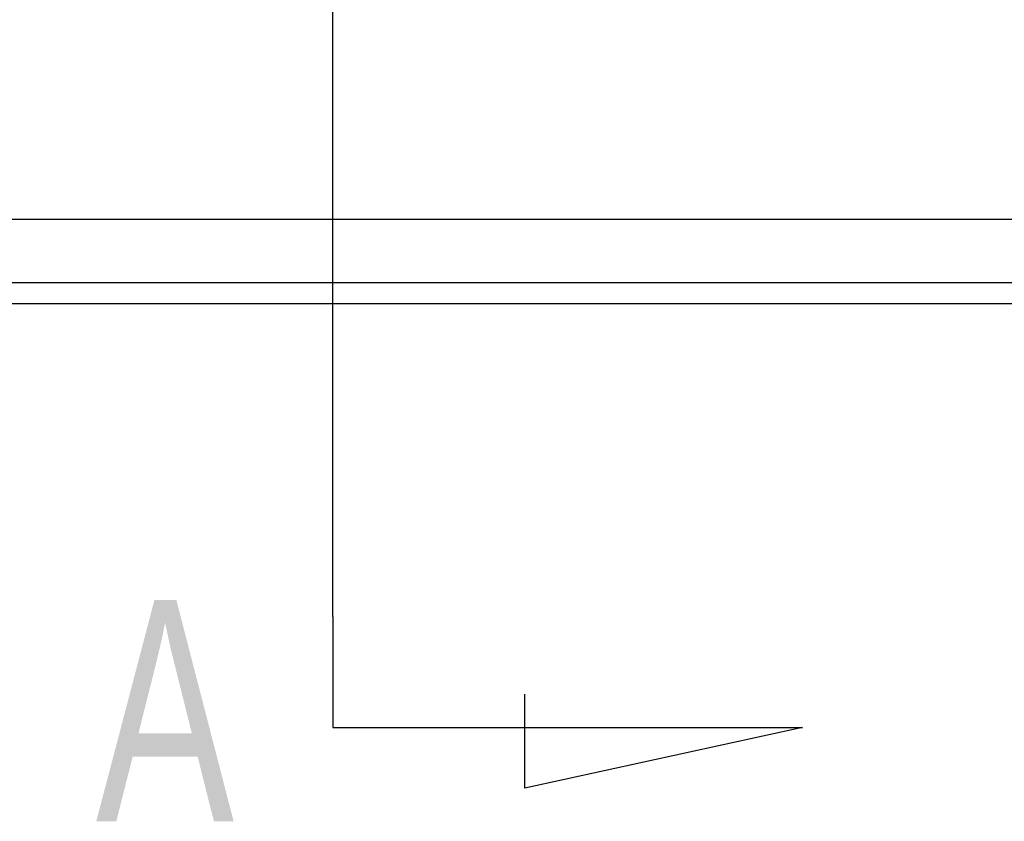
# Model space of a CAD drawing. Header units: millimetres. Extents: x -386 to 3135, y -1989 to 860.
# Tile 433 of 596: x 1701 to 1725, y -1311 to -1291. Entities that reach past the tile are written whole.
import ezdxf
from ezdxf.lldxf.tags import DXFTag

# ---------------------------------------------------------------- set-up
doc = ezdxf.new("R2010")
doc.units = ezdxf.units.MM
doc.layers.get('0').update_dxf_attribs({"linetype": 'CONTINUOUS'})
doc.styles.add('CHN', font='txt')
tags = doc.linetypes.add('DASHED', pattern=[25.72, 12.86, -12.86]).pattern_tags.tags
tags[6:7] = [DXFTag(74, 4), DXFTag(75, 0), DXFTag(340, '0'), DXFTag(46, 0.0), DXFTag(50, 0.0), DXFTag(44, 0.0), DXFTag(45, 0.0)]
tags[4:5] = [DXFTag(74, 4), DXFTag(75, 0), DXFTag(340, '0'), DXFTag(46, 0.0), DXFTag(50, 0.0), DXFTag(44, 0.0), DXFTag(45, 0.0)]

msp = doc.modelspace()

# ---------------------------------------------------------------- linework, layer by layer
for p, q in [((1708.875, -1305.655), (1708.875, -1239.18)), ((1708.875, -1305.655), (1708.875, -1308.292)), ((1713.436, -1309.725), (1713.436, -1307.496)), ((1708.875, -1308.292), (1720.023, -1308.292)), ((1720.023, -1308.292), (1713.436, -1309.725))]:
    msp.add_line(p, q)
at = {"linetype": 'Continuous'}
for p, q in [((1879.516, -1296.236), (1623.811, -1296.236)), ((1879.034, -1298.236), (1623.811, -1298.236))]:
    msp.add_line(p, q, dxfattribs=at)
at = {"linetype": 'DASHED'}
msp.add_line((1879.155, -1297.736), (1623.811, -1297.736), dxfattribs=at)

# ---------------------------------------------------------------- texts
at = {"style": 'CHN', "width": 0.7}
msp.add_text('A', height=5.25, dxfattribs=at).set_placement((1703.254, -1310.514))

doc.saveas('drawing.dxf')
